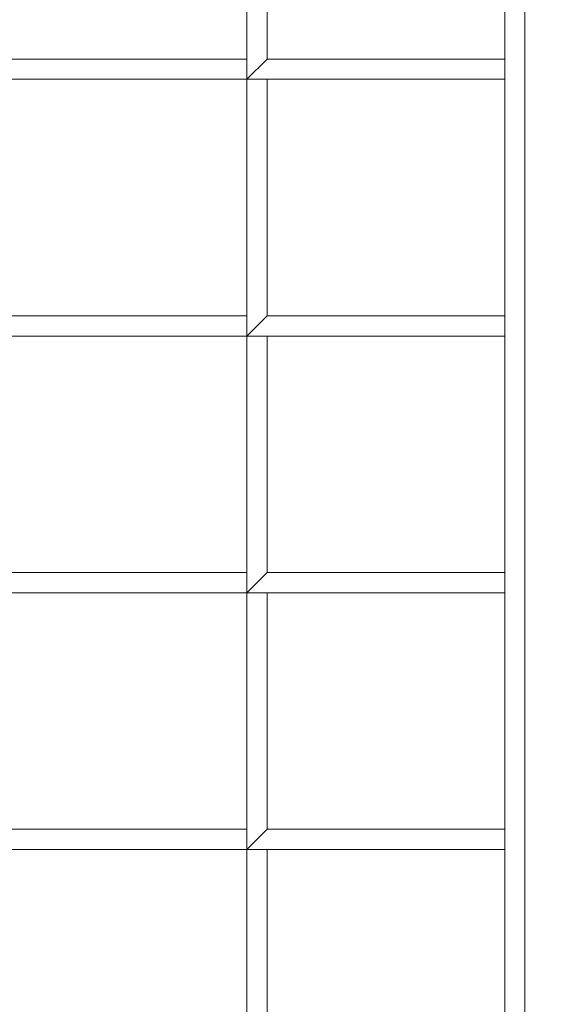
# Model space of a CAD drawing. Header units: inches. Extents: x 15 to 638, y -384 to 556.
# Tile 410 of 656: x 147.94 to 149.55, y 368.48 to 371.53. Entities that reach past the tile are written whole.
import ezdxf

# ---------------------------------------------------------------- set-up
doc = ezdxf.new("R2010")
doc.units = ezdxf.units.IN
doc.header["$MEASUREMENT"] = 0
for name, color, linetype, lineweight in [('A-CLNG', 13, 'Continuous', 9), ('A-FLOR', 192, 'Continuous', 9), ('A-ROOF', 132, 'Continuous', 9), ('M-EQPM', 90, 'Continuous', 9)]:
    doc.layers.add(name, color=color, linetype=linetype, lineweight=lineweight)

# ---------------------------------------------------------------- blocks, each defined once
blk = doc.blocks.new('Air Grill - 8_ x 16_-5608466-_3D_')
at = {"layer": 'M-EQPM'}
mesh = blk.add_polyface(dxfattribs=at)
corners = [(5.5, 9.5, 96), (-5.5, 9.5, 96), (-5.5, -9.5, 96), (5.5, -9.5, 96), (4, -8, 96), (-4, -8, 96), (-4, 8, 96), (4, 8, 96)]
mesh.append_faces([[corners[k] for k in face] for face in [(2, 5, 6, 1), (1, 6, 7, 0)]], dxfattribs={"vtx0": -1, "vtx2": -1})
mesh.append_faces([[corners[k] for k in face] for face in [(4, 5, 2, 3), (7, 4, 3, 0)]], dxfattribs={"vtx1": -1, "vtx3": -1})
mesh = blk.add_polyface(dxfattribs=at)
corners = [(5, -9, 95.75), (-5, -9, 95.75), (-5, 9, 95.75), (5, 9, 95.75), (4, 8, 95.75), (-4, 8, 95.75), (-4, -8, 95.75), (4, -8, 95.75)]
mesh.append_faces([[corners[k] for k in face] for face in [(2, 5, 6, 1), (1, 6, 7, 0)]], dxfattribs={"vtx0": -1, "vtx2": -1})
mesh.append_faces([[corners[k] for k in face] for face in [(4, 5, 2, 3), (7, 4, 3, 0)]], dxfattribs={"vtx1": -1, "vtx3": -1})
mesh = blk.add_polyface(dxfattribs=at)
corners = [(4.25, 8.25, 100), (-4.25, 8.25, 100), (-4.25, -8.25, 100), (4.25, -8.25, 100), (4, 8, 100), (4, -8, 100), (-4, -8, 100), (-4, 8, 100)]
mesh.append_faces([[corners[k] for k in face] for face in [(1, 7, 4, 0), (0, 4, 5, 3)]], dxfattribs={"vtx0": -1, "vtx2": -1})
mesh.append_faces([[corners[k] for k in face] for face in [(6, 7, 1, 2), (5, 6, 2, 3)]], dxfattribs={"vtx1": -1, "vtx3": -1})
mesh = blk.add_polyface(dxfattribs=at)
corners = [(4.25, 8.25, 96), (4.25, -8.25, 96), (-4.25, -8.25, 96), (-4.25, 8.25, 96), (4, 8, 96), (-4, 8, 96), (-4, -8, 96), (4, -8, 96)]
mesh.append_faces([[corners[k] for k in face] for face in [(2, 6, 7, 1), (1, 7, 4, 0)]], dxfattribs={"vtx0": -1, "vtx2": -1})
mesh.append_faces([[corners[k] for k in face] for face in [(5, 6, 2, 3), (4, 5, 3, 0)]], dxfattribs={"vtx1": -1, "vtx3": -1})
mesh = blk.add_polyface(dxfattribs=at)
corners = [(-4, -8, 96.75), (4, -8, 96.75), (4, 8, 96.75), (3.9375, 8, 96.75), (3.9375, -7.9375, 96.75), (-4, -7.9375, 96.75)]
mesh.append_faces([[corners[k] for k in face] for face in [(2, 3, 4, 1)]], dxfattribs={"vtx2": -1})
mesh.append_faces([[corners[k] for k in face] for face in [(4, 5, 0, 1)]], dxfattribs={"vtx3": -1})
mesh = blk.add_polyface(dxfattribs=at)
corners = [(-4, -8, 96), (-4, -7.9375, 96), (3.9375, -7.9375, 96), (3.9375, 8, 96), (4, 8, 96), (4, -8, 96)]
mesh.append_faces([[corners[k] for k in face] for face in [(0, 1, 2, 5)]], dxfattribs={"vtx2": -1})
mesh.append_faces([[corners[k] for k in face] for face in [(2, 3, 4, 5)]], dxfattribs={"vtx3": -1})
mesh = blk.add_polyface(dxfattribs=at)
corners = [(-3.2063, -6.3437, 97), (-3.2063, -7.1406, 97), (-3.1437, -7.1406, 97), (-3.1437, -6.4063, 97), (-2.4125, -6.4063, 97), (-2.4125, -6.3437, 97)]
mesh.append_faces([[corners[k] for k in face] for face in [(1, 2, 3, 0)]], dxfattribs={"vtx2": -1})
mesh.append_faces([[corners[k] for k in face] for face in [(3, 4, 5, 0)]], dxfattribs={"vtx3": -1})
mesh = blk.add_polyface(dxfattribs=at)
corners = [(-3.2063, -6.3437, 96), (-2.4125, -6.3437, 96), (-2.4125, -6.4063, 96), (-3.1437, -6.4063, 96), (-3.1437, -7.1406, 96), (-3.2063, -7.1406, 96)]
mesh.append_faces([[corners[k] for k in face] for face in [(1, 2, 3, 0)]], dxfattribs={"vtx2": -1})
mesh.append_faces([[corners[k] for k in face] for face in [(3, 4, 5, 0)]], dxfattribs={"vtx3": -1})
mesh = blk.add_polyface(dxfattribs=at)
corners = [(-2.4125, -6.3437, 97), (-2.4125, -7.1406, 97), (-2.35, -7.1406, 97), (-2.35, -6.4063, 97), (-1.6187, -6.4063, 97), (-1.6187, -6.3437, 97)]
mesh.append_faces([[corners[k] for k in face] for face in [(1, 2, 3, 0)]], dxfattribs={"vtx2": -1})
mesh.append_faces([[corners[k] for k in face] for face in [(3, 4, 5, 0)]], dxfattribs={"vtx3": -1})
mesh = blk.add_polyface(dxfattribs=at)
corners = [(-2.4125, -6.3437, 96), (-1.6187, -6.3437, 96), (-1.6187, -6.4063, 96), (-2.35, -6.4063, 96), (-2.35, -7.1406, 96), (-2.4125, -7.1406, 96)]
mesh.append_faces([[corners[k] for k in face] for face in [(1, 2, 3, 0)]], dxfattribs={"vtx2": -1})
mesh.append_faces([[corners[k] for k in face] for face in [(3, 4, 5, 0)]], dxfattribs={"vtx3": -1})
mesh = blk.add_polyface(dxfattribs=at)
corners = [(-2.4125, -6.3437, 97), (-2.4125, -6.3437, 96), (-2.4125, -7.1406, 96), (-2.4125, -7.1406, 97)]
mesh.append_faces([[corners[k] for k in face] for face in [(0, 1, 2, 3)]])
mesh = blk.add_polyface(dxfattribs=at)
corners = [(-1.6187, -6.3437, 97), (-1.6187, -7.1406, 97), (-1.5563, -7.1406, 97), (-1.5563, -6.4063, 97), (-0.825, -6.4063, 97), (-0.825, -6.3437, 97)]
mesh.append_faces([[corners[k] for k in face] for face in [(1, 2, 3, 0)]], dxfattribs={"vtx2": -1})
mesh.append_faces([[corners[k] for k in face] for face in [(3, 4, 5, 0)]], dxfattribs={"vtx3": -1})
mesh = blk.add_polyface(dxfattribs=at)
corners = [(-1.6187, -6.3437, 96), (-0.825, -6.3437, 96), (-0.825, -6.4063, 96), (-1.5563, -6.4063, 96), (-1.5563, -7.1406, 96), (-1.6187, -7.1406, 96)]
mesh.append_faces([[corners[k] for k in face] for face in [(1, 2, 3, 0)]], dxfattribs={"vtx2": -1})
mesh.append_faces([[corners[k] for k in face] for face in [(3, 4, 5, 0)]], dxfattribs={"vtx3": -1})
mesh = blk.add_polyface(dxfattribs=at)
corners = [(-1.6187, -6.3437, 97), (-1.6187, -6.3437, 96), (-1.6187, -7.1406, 96), (-1.6187, -7.1406, 97)]
mesh.append_faces([[corners[k] for k in face] for face in [(0, 1, 2, 3)]])
mesh = blk.add_polyface(dxfattribs=at)
corners = [(-0.825, -6.3437, 97), (-0.825, -7.1406, 97), (-0.7625, -7.1406, 97), (-0.7625, -6.4063, 97), (-0.0313, -6.4063, 97), (-0.0313, -6.3437, 97)]
mesh.append_faces([[corners[k] for k in face] for face in [(1, 2, 3, 0)]], dxfattribs={"vtx2": -1})
mesh.append_faces([[corners[k] for k in face] for face in [(3, 4, 5, 0)]], dxfattribs={"vtx3": -1})
mesh = blk.add_polyface(dxfattribs=at)
corners = [(-0.825, -6.3437, 96), (-0.0313, -6.3437, 96), (-0.0313, -6.4063, 96), (-0.7625, -6.4063, 96), (-0.7625, -7.1406, 96), (-0.825, -7.1406, 96)]
mesh.append_faces([[corners[k] for k in face] for face in [(1, 2, 3, 0)]], dxfattribs={"vtx2": -1})
mesh.append_faces([[corners[k] for k in face] for face in [(3, 4, 5, 0)]], dxfattribs={"vtx3": -1})
mesh = blk.add_polyface(dxfattribs=at)
corners = [(-0.825, -6.3437, 97), (-0.825, -6.3437, 96), (-0.825, -7.1406, 96), (-0.825, -7.1406, 97)]
mesh.append_faces([[corners[k] for k in face] for face in [(0, 1, 2, 3)]])
mesh = blk.add_polyface(dxfattribs=at)
corners = [(-0.0313, -6.3437, 97), (-0.0313, -7.1406, 97), (0.0313, -7.1406, 97), (0.0313, -6.4063, 97), (0.7625, -6.4063, 97), (0.7625, -6.3437, 97)]
mesh.append_faces([[corners[k] for k in face] for face in [(1, 2, 3, 0)]], dxfattribs={"vtx2": -1})
mesh.append_faces([[corners[k] for k in face] for face in [(3, 4, 5, 0)]], dxfattribs={"vtx3": -1})
mesh = blk.add_polyface(dxfattribs=at)
corners = [(-0.0313, -6.3437, 96), (0.7625, -6.3437, 96), (0.7625, -6.4063, 96), (0.0313, -6.4063, 96), (0.0313, -7.1406, 96), (-0.0313, -7.1406, 96)]
mesh.append_faces([[corners[k] for k in face] for face in [(1, 2, 3, 0)]], dxfattribs={"vtx2": -1})
mesh.append_faces([[corners[k] for k in face] for face in [(3, 4, 5, 0)]], dxfattribs={"vtx3": -1})
mesh = blk.add_polyface(dxfattribs=at)
corners = [(-0.0313, -6.3437, 97), (-0.0313, -6.3437, 96), (-0.0313, -7.1406, 96), (-0.0313, -7.1406, 97)]
mesh.append_faces([[corners[k] for k in face] for face in [(0, 1, 2, 3)]])
mesh = blk.add_polyface(dxfattribs=at)
corners = [(-2.35, -7.1406, 97), (-2.35, -7.1406, 96), (-2.35, -6.4063, 96), (-2.35, -6.4063, 97)]
mesh.append_faces([[corners[k] for k in face] for face in [(0, 1, 2, 3)]])
mesh = blk.add_polyface(dxfattribs=at)
corners = [(-1.5563, -7.1406, 97), (-1.5563, -7.1406, 96), (-1.5563, -6.4063, 96), (-1.5563, -6.4063, 97)]
mesh.append_faces([[corners[k] for k in face] for face in [(0, 1, 2, 3)]])
mesh = blk.add_polyface(dxfattribs=at)
corners = [(-0.7625, -7.1406, 97), (-0.7625, -7.1406, 96), (-0.7625, -6.4063, 96), (-0.7625, -6.4063, 97)]
mesh.append_faces([[corners[k] for k in face] for face in [(0, 1, 2, 3)]])
mesh = blk.add_polyface(dxfattribs=at)
corners = [(0.0313, -7.1406, 97), (0.0313, -7.1406, 96), (0.0313, -6.4063, 96), (0.0313, -6.4063, 97)]
mesh.append_faces([[corners[k] for k in face] for face in [(0, 1, 2, 3)]])
mesh = blk.add_polyface(dxfattribs=at)
corners = [(-3.2063, -7.1406, 97), (-3.2063, -7.9375, 97), (-3.1437, -7.9375, 97), (-3.1437, -7.2031, 97), (-2.4125, -7.2031, 97), (-2.4125, -7.1406, 97)]
mesh.append_faces([[corners[k] for k in face] for face in [(1, 2, 3, 0)]], dxfattribs={"vtx2": -1})
mesh.append_faces([[corners[k] for k in face] for face in [(3, 4, 5, 0)]], dxfattribs={"vtx3": -1})
mesh = blk.add_polyface(dxfattribs=at)
corners = [(-3.2063, -7.1406, 96), (-2.4125, -7.1406, 96), (-2.4125, -7.2031, 96), (-3.1437, -7.2031, 96), (-3.1437, -7.9375, 96), (-3.2063, -7.9375, 96)]
mesh.append_faces([[corners[k] for k in face] for face in [(1, 2, 3, 0)]], dxfattribs={"vtx2": -1})
mesh.append_faces([[corners[k] for k in face] for face in [(3, 4, 5, 0)]], dxfattribs={"vtx3": -1})
mesh = blk.add_polyface(dxfattribs=at)
corners = [(-2.4125, -7.1406, 97), (-2.4125, -7.1406, 96), (-3.2063, -7.1406, 96), (-3.2063, -7.1406, 97)]
mesh.append_faces([[corners[k] for k in face] for face in [(0, 1, 2, 3)]])
mesh = blk.add_polyface(dxfattribs=at)
corners = [(-2.4125, -7.1406, 97), (-2.4125, -7.1406, 96), (-2.35, -7.1406, 96), (-2.35, -7.1406, 97)]
mesh.append_faces([[corners[k] for k in face] for face in [(0, 1, 2, 3)]])
mesh = blk.add_polyface(dxfattribs=at)
corners = [(-2.4125, -7.1406, 97), (-2.4125, -7.9375, 97), (-2.35, -7.9375, 97), (-2.35, -7.2031, 97), (-1.6187, -7.2031, 97), (-1.6187, -7.1406, 97)]
mesh.append_faces([[corners[k] for k in face] for face in [(1, 2, 3, 0)]], dxfattribs={"vtx2": -1})
mesh.append_faces([[corners[k] for k in face] for face in [(3, 4, 5, 0)]], dxfattribs={"vtx3": -1})
mesh = blk.add_polyface(dxfattribs=at)
corners = [(-2.4125, -7.1406, 96), (-1.6187, -7.1406, 96), (-1.6187, -7.2031, 96), (-2.35, -7.2031, 96), (-2.35, -7.9375, 96), (-2.4125, -7.9375, 96)]
mesh.append_faces([[corners[k] for k in face] for face in [(1, 2, 3, 0)]], dxfattribs={"vtx2": -1})
mesh.append_faces([[corners[k] for k in face] for face in [(3, 4, 5, 0)]], dxfattribs={"vtx3": -1})
mesh = blk.add_polyface(dxfattribs=at)
corners = [(-2.4125, -7.1406, 97), (-2.4125, -7.1406, 96), (-2.4125, -7.9375, 96), (-2.4125, -7.9375, 97)]
mesh.append_faces([[corners[k] for k in face] for face in [(0, 1, 2, 3)]])
mesh = blk.add_polyface(dxfattribs=at)
corners = [(-1.6187, -7.1406, 97), (-1.6187, -7.1406, 96), (-2.4125, -7.1406, 96), (-2.4125, -7.1406, 97)]
mesh.append_faces([[corners[k] for k in face] for face in [(0, 1, 2, 3)]])
mesh = blk.add_polyface(dxfattribs=at)
corners = [(-2.4125, -7.2031, 97), (-2.4125, -7.2031, 96), (-2.4125, -7.1406, 96), (-2.4125, -7.1406, 97)]
mesh.append_faces([[corners[k] for k in face] for face in [(0, 1, 2, 3)]])
mesh = blk.add_polyface(dxfattribs=at)
corners = [(-1.6187, -7.1406, 97), (-1.6187, -7.1406, 96), (-1.5563, -7.1406, 96), (-1.5563, -7.1406, 97)]
mesh.append_faces([[corners[k] for k in face] for face in [(0, 1, 2, 3)]])
mesh = blk.add_polyface(dxfattribs=at)
corners = [(-1.6187, -7.1406, 97), (-1.6187, -7.9375, 97), (-1.5563, -7.9375, 97), (-1.5563, -7.2031, 97), (-0.825, -7.2031, 97), (-0.825, -7.1406, 97)]
mesh.append_faces([[corners[k] for k in face] for face in [(1, 2, 3, 0)]], dxfattribs={"vtx2": -1})
mesh.append_faces([[corners[k] for k in face] for face in [(3, 4, 5, 0)]], dxfattribs={"vtx3": -1})
mesh = blk.add_polyface(dxfattribs=at)
corners = [(-1.6187, -7.1406, 96), (-0.825, -7.1406, 96), (-0.825, -7.2031, 96), (-1.5563, -7.2031, 96), (-1.5563, -7.9375, 96), (-1.6187, -7.9375, 96)]
mesh.append_faces([[corners[k] for k in face] for face in [(1, 2, 3, 0)]], dxfattribs={"vtx2": -1})
mesh.append_faces([[corners[k] for k in face] for face in [(3, 4, 5, 0)]], dxfattribs={"vtx3": -1})
mesh = blk.add_polyface(dxfattribs=at)
corners = [(-1.6187, -7.1406, 97), (-1.6187, -7.1406, 96), (-1.6187, -7.9375, 96), (-1.6187, -7.9375, 97)]
mesh.append_faces([[corners[k] for k in face] for face in [(0, 1, 2, 3)]])
mesh = blk.add_polyface(dxfattribs=at)
corners = [(-0.825, -7.1406, 97), (-0.825, -7.1406, 96), (-1.6187, -7.1406, 96), (-1.6187, -7.1406, 97)]
mesh.append_faces([[corners[k] for k in face] for face in [(0, 1, 2, 3)]])
mesh = blk.add_polyface(dxfattribs=at)
corners = [(-1.6187, -7.2031, 97), (-1.6187, -7.2031, 96), (-1.6187, -7.1406, 96), (-1.6187, -7.1406, 97)]
mesh.append_faces([[corners[k] for k in face] for face in [(0, 1, 2, 3)]])
mesh = blk.add_polyface(dxfattribs=at)
corners = [(-0.825, -7.1406, 97), (-0.825, -7.1406, 96), (-0.7625, -7.1406, 96), (-0.7625, -7.1406, 97)]
mesh.append_faces([[corners[k] for k in face] for face in [(0, 1, 2, 3)]])
mesh = blk.add_polyface(dxfattribs=at)
corners = [(-0.825, -7.1406, 97), (-0.825, -7.9375, 97), (-0.7625, -7.9375, 97), (-0.7625, -7.2031, 97), (-0.0313, -7.2031, 97), (-0.0313, -7.1406, 97)]
mesh.append_faces([[corners[k] for k in face] for face in [(1, 2, 3, 0)]], dxfattribs={"vtx2": -1})
mesh.append_faces([[corners[k] for k in face] for face in [(3, 4, 5, 0)]], dxfattribs={"vtx3": -1})
mesh = blk.add_polyface(dxfattribs=at)
corners = [(-0.825, -7.1406, 96), (-0.0313, -7.1406, 96), (-0.0313, -7.2031, 96), (-0.7625, -7.2031, 96), (-0.7625, -7.9375, 96), (-0.825, -7.9375, 96)]
mesh.append_faces([[corners[k] for k in face] for face in [(1, 2, 3, 0)]], dxfattribs={"vtx2": -1})
mesh.append_faces([[corners[k] for k in face] for face in [(3, 4, 5, 0)]], dxfattribs={"vtx3": -1})
mesh = blk.add_polyface(dxfattribs=at)
corners = [(-0.825, -7.1406, 97), (-0.825, -7.1406, 96), (-0.825, -7.9375, 96), (-0.825, -7.9375, 97)]
mesh.append_faces([[corners[k] for k in face] for face in [(0, 1, 2, 3)]])
mesh = blk.add_polyface(dxfattribs=at)
corners = [(-0.0313, -7.1406, 97), (-0.0313, -7.1406, 96), (-0.825, -7.1406, 96), (-0.825, -7.1406, 97)]
mesh.append_faces([[corners[k] for k in face] for face in [(0, 1, 2, 3)]])
mesh = blk.add_polyface(dxfattribs=at)
corners = [(-0.825, -7.2031, 97), (-0.825, -7.2031, 96), (-0.825, -7.1406, 96), (-0.825, -7.1406, 97)]
mesh.append_faces([[corners[k] for k in face] for face in [(0, 1, 2, 3)]])
mesh = blk.add_polyface(dxfattribs=at)
corners = [(-0.0313, -7.1406, 97), (-0.0313, -7.1406, 96), (0.0313, -7.1406, 96), (0.0313, -7.1406, 97)]
mesh.append_faces([[corners[k] for k in face] for face in [(0, 1, 2, 3)]])
mesh = blk.add_polyface(dxfattribs=at)
corners = [(-0.0313, -7.1406, 97), (-0.0313, -7.9375, 97), (0.0313, -7.9375, 97), (0.0313, -7.2031, 97), (0.7625, -7.2031, 97), (0.7625, -7.1406, 97)]
mesh.append_faces([[corners[k] for k in face] for face in [(1, 2, 3, 0)]], dxfattribs={"vtx2": -1})
mesh.append_faces([[corners[k] for k in face] for face in [(3, 4, 5, 0)]], dxfattribs={"vtx3": -1})
mesh = blk.add_polyface(dxfattribs=at)
corners = [(-0.0313, -7.1406, 96), (0.7625, -7.1406, 96), (0.7625, -7.2031, 96), (0.0313, -7.2031, 96), (0.0313, -7.9375, 96), (-0.0313, -7.9375, 96)]
mesh.append_faces([[corners[k] for k in face] for face in [(1, 2, 3, 0)]], dxfattribs={"vtx2": -1})
mesh.append_faces([[corners[k] for k in face] for face in [(3, 4, 5, 0)]], dxfattribs={"vtx3": -1})
mesh = blk.add_polyface(dxfattribs=at)
corners = [(-0.0313, -7.1406, 97), (-0.0313, -7.1406, 96), (-0.0313, -7.9375, 96), (-0.0313, -7.9375, 97)]
mesh.append_faces([[corners[k] for k in face] for face in [(0, 1, 2, 3)]])
mesh = blk.add_polyface(dxfattribs=at)
corners = [(0.7625, -7.1406, 97), (0.7625, -7.1406, 96), (-0.0313, -7.1406, 96), (-0.0313, -7.1406, 97)]
mesh.append_faces([[corners[k] for k in face] for face in [(0, 1, 2, 3)]])
mesh = blk.add_polyface(dxfattribs=at)
corners = [(-0.0313, -7.2031, 97), (-0.0313, -7.2031, 96), (-0.0313, -7.1406, 96), (-0.0313, -7.1406, 97)]
mesh.append_faces([[corners[k] for k in face] for face in [(0, 1, 2, 3)]])
mesh = blk.add_polyface(dxfattribs=at)
corners = [(-3.1437, -7.2031, 97), (-3.1437, -7.2031, 96), (-2.4125, -7.2031, 96), (-2.4125, -7.2031, 97)]
mesh.append_faces([[corners[k] for k in face] for face in [(0, 1, 2, 3)]])
mesh = blk.add_polyface(dxfattribs=at)
corners = [(-2.35, -7.9375, 97), (-2.35, -7.9375, 96), (-2.35, -7.2031, 96), (-2.35, -7.2031, 97)]
mesh.append_faces([[corners[k] for k in face] for face in [(0, 1, 2, 3)]])
mesh = blk.add_polyface(dxfattribs=at)
corners = [(-2.35, -7.2031, 97), (-2.35, -7.2031, 96), (-1.6187, -7.2031, 96), (-1.6187, -7.2031, 97)]
mesh.append_faces([[corners[k] for k in face] for face in [(0, 1, 2, 3)]])
mesh = blk.add_polyface(dxfattribs=at)
corners = [(-1.5563, -7.9375, 97), (-1.5563, -7.9375, 96), (-1.5563, -7.2031, 96), (-1.5563, -7.2031, 97)]
mesh.append_faces([[corners[k] for k in face] for face in [(0, 1, 2, 3)]])
mesh = blk.add_polyface(dxfattribs=at)
corners = [(-1.5563, -7.2031, 97), (-1.5563, -7.2031, 96), (-0.825, -7.2031, 96), (-0.825, -7.2031, 97)]
mesh.append_faces([[corners[k] for k in face] for face in [(0, 1, 2, 3)]])
mesh = blk.add_polyface(dxfattribs=at)
corners = [(-0.7625, -7.9375, 97), (-0.7625, -7.9375, 96), (-0.7625, -7.2031, 96), (-0.7625, -7.2031, 97)]
mesh.append_faces([[corners[k] for k in face] for face in [(0, 1, 2, 3)]])
mesh = blk.add_polyface(dxfattribs=at)
corners = [(-0.7625, -7.2031, 97), (-0.7625, -7.2031, 96), (-0.0313, -7.2031, 96), (-0.0313, -7.2031, 97)]
mesh.append_faces([[corners[k] for k in face] for face in [(0, 1, 2, 3)]])
mesh = blk.add_polyface(dxfattribs=at)
corners = [(0.0313, -7.9375, 97), (0.0313, -7.9375, 96), (0.0313, -7.2031, 96), (0.0313, -7.2031, 97)]
mesh.append_faces([[corners[k] for k in face] for face in [(0, 1, 2, 3)]])
mesh = blk.add_polyface(dxfattribs=at)
corners = [(0.0313, -7.2031, 97), (0.0313, -7.2031, 96), (0.7625, -7.2031, 96), (0.7625, -7.2031, 97)]
mesh.append_faces([[corners[k] for k in face] for face in [(0, 1, 2, 3)]])
mesh = blk.add_polyface(dxfattribs=at)
corners = [(3.9375, -7.9375, 96.75), (3.9375, -7.9375, 96), (-4, -7.9375, 96), (-4, -7.9375, 96.75)]
mesh.append_faces([[corners[k] for k in face] for face in [(0, 1, 2, 3)]])
mesh = blk.add_polyface(dxfattribs=at)
corners = [(-2.4125, -7.9375, 97), (-2.4125, -7.9375, 96), (-2.35, -7.9375, 96), (-2.35, -7.9375, 97)]
mesh.append_faces([[corners[k] for k in face] for face in [(0, 1, 2, 3)]])
mesh = blk.add_polyface(dxfattribs=at)
corners = [(-1.6187, -7.9375, 97), (-1.6187, -7.9375, 96), (-1.5563, -7.9375, 96), (-1.5563, -7.9375, 97)]
mesh.append_faces([[corners[k] for k in face] for face in [(0, 1, 2, 3)]])
mesh = blk.add_polyface(dxfattribs=at)
corners = [(-0.825, -7.9375, 97), (-0.825, -7.9375, 96), (-0.7625, -7.9375, 96), (-0.7625, -7.9375, 97)]
mesh.append_faces([[corners[k] for k in face] for face in [(0, 1, 2, 3)]])
mesh = blk.add_polyface(dxfattribs=at)
corners = [(-0.0313, -7.9375, 97), (-0.0313, -7.9375, 96), (0.0313, -7.9375, 96), (0.0313, -7.9375, 97)]
mesh.append_faces([[corners[k] for k in face] for face in [(0, 1, 2, 3)]])
mesh = blk.add_polyface(dxfattribs=at)
corners = [(-4, -8, 96.75), (-4, -8, 96), (4, -8, 96), (4, -8, 96.75)]
mesh.append_faces([[corners[k] for k in face] for face in [(0, 1, 2, 3)]])
mesh = blk.add_polyface(dxfattribs=at)
corners = [(4, -8, 95.75), (-4, -8, 95.75), (-4, -8, 96), (4, -8, 96)]
mesh.append_faces([[corners[k] for k in face] for face in [(0, 1, 2, 3)]])
mesh = blk.add_polyface(dxfattribs=at)
corners = [(4, -8, 100), (4, -8, 96), (-4, -8, 96), (-4, -8, 100)]
mesh.append_faces([[corners[k] for k in face] for face in [(0, 1, 2, 3)]])

msp = doc.modelspace()

# ---------------------------------------------------------------- block references
at = {"layer": 'M-EQPM', "rotation": 89.9999999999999}
msp.add_blockref('Air Grill - 8_ x 16_-5608466-_3D_', (141.5, 371.375, 12), dxfattribs=at)

# ---------------------------------------------------------------- meshes
at = {"layer": 'A-CLNG'}
mesh = msp.add_polyface(dxfattribs=at)
corners = [(169.5, 390.875, 110.0472), (115.4919, 390.875, 110.0472), (115.4919, 276.5, 110.0472), (169.5, 276.5, 110.0472), (133.25, 375.625, 110.0472), (149.75, 375.625, 110.0472), (149.75, 367.125, 110.0472), (133.25, 367.125, 110.0472)]
mesh.append_faces([[corners[k] for k in face] for face in [(7, 2, 6)]], dxfattribs={"vtx0": -1, "vtx1": -1})
mesh.append_faces([[corners[k] for k in face] for face in [(0, 5, 6), (5, 0, 1, 4)]], dxfattribs={"vtx0": -1, "vtx2": -1})
mesh.append_faces([[corners[k] for k in face] for face in [(6, 2, 3, 0)]], dxfattribs={"vtx0": -1, "vtx3": -1})
mesh.append_faces([[corners[k] for k in face] for face in [(7, 4, 1, 2)]], dxfattribs={"vtx1": -1, "vtx3": -1})
mesh = msp.add_polyface(dxfattribs=at)
corners = [(169.5, 390.875, 108), (169.5, 276.5, 108), (115.4919, 276.5, 108), (115.4919, 390.875, 108), (161.736, 359.1317, 108), (115.736, 359.1317, 108), (115.736, 349.1317, 108), (161.736, 349.1317, 108), (133.25, 375.625, 108), (133.25, 367.125, 108), (149.75, 367.125, 108), (149.75, 375.625, 108)]
mesh.append_faces([[corners[k] for k in face] for face in [(5, 3, 8, 9)]], dxfattribs={"vtx0": -1, "vtx1": -1, "vtx3": -1})
mesh.append_faces([[corners[k] for k in face] for face in [(6, 2, 3, 5), (2, 6, 7, 1)]], dxfattribs={"vtx0": -1, "vtx2": -1})
mesh.append_faces([[corners[k] for k in face] for face in [(4, 10, 11, 0)]], dxfattribs={"vtx0": -1, "vtx2": -1, "vtx3": -1})
mesh.append_faces([[corners[k] for k in face] for face in [(11, 8, 3, 0), (4, 5, 9, 10), (7, 4, 0, 1)]], dxfattribs={"vtx1": -1, "vtx3": -1})
at = {"layer": 'A-FLOR'}
mesh = msp.add_polyface(dxfattribs=at)
corners = [(34.9919, -40.32, -2), (35.9919, -40.32, -2), (35.9919, 270, -2), (33.9919, 270, -2), (33.9919, 351, -2), (31.9919, 351, -2), (31.9919, 443, -2), (171.25, 443, -2), (171.25, 444, -2), (478.25, 444, -2), (478.25, 445.5, -2), (612, 445.5, -2), (612, 273.5, -2), (610, 273.5, -2), (610, -38.57, -2), (614.75, -38.57, -2), (614.75, -307.5, -2), (528, -307.5, -2), (528, -314.25, -2), (184.75, -314.25, -2), (184.75, -279.55, -2), (109.75, -279.55, -2), (109.75, -229.75, -2), (132.5, -229.75, -2), (132.5, -176.25, -2), (34.9919, -176.25, -2)]
mesh.append_faces([[corners[k] for k in face] for face in [(14, 17, 24)]], dxfattribs={"vtx0": -1, "vtx1": -1, "vtx2": -1})
mesh.append_faces([[corners[k] for k in face] for face in [(20, 23, 24, 17)]], dxfattribs={"vtx0": -1, "vtx2": -1, "vtx3": -1})
mesh.append_faces([[corners[k] for k in face] for face in [(19, 20, 17, 18)]], dxfattribs={"vtx1": -1})
mesh.append_faces([[corners[k] for k in face] for face in [(1, 2, 14, 24), (13, 14, 2, 7)]], dxfattribs={"vtx1": -1, "vtx2": -1, "vtx3": -1})
mesh.append_faces([[corners[k] for k in face] for face in [(25, 0, 1, 24), (21, 22, 23, 20), (9, 10, 11)]], dxfattribs={"vtx2": -1})
mesh.append_faces([[corners[k] for k in face] for face in [(2, 3, 4, 7), (7, 8, 9, 13), (11, 12, 13, 9)]], dxfattribs={"vtx2": -1, "vtx3": -1})
mesh.append_faces([[corners[k] for k in face] for face in [(4, 5, 6, 7), (14, 15, 16, 17)]], dxfattribs={"vtx3": -1})
mesh = msp.add_polyface(dxfattribs=at)
corners = [(34.9919, -40.32), (34.9919, -176.25), (132.5, -176.25), (132.5, -229.75), (109.75, -229.75), (109.75, -279.55), (184.75, -279.55), (184.75, -314.25), (528, -314.25), (528, -307.5), (614.75, -307.5), (614.75, -38.57), (610, -38.57), (610, 273.5), (612, 273.5), (612, 445.5), (478.25, 445.5), (478.25, 444), (171.25, 444), (171.25, 443), (31.9919, 443), (31.9919, 351), (33.9919, 351), (33.9919, 270), (35.9919, 270), (35.9919, -40.32)]
mesh.append_faces([[corners[k] for k in face] for face in [(9, 6, 7, 8)]], dxfattribs={"vtx0": -1})
mesh.append_faces([[corners[k] for k in face] for face in [(3, 6, 2)]], dxfattribs={"vtx0": -1, "vtx1": -1})
mesh.append_faces([[corners[k] for k in face] for face in [(2, 6, 9, 12)]], dxfattribs={"vtx0": -1, "vtx1": -1, "vtx2": -1, "vtx3": -1})
mesh.append_faces([[corners[k] for k in face] for face in [(24, 12, 13, 19), (12, 24, 25, 2)]], dxfattribs={"vtx0": -1, "vtx2": -1, "vtx3": -1})
mesh.append_faces([[corners[k] for k in face] for face in [(16, 17, 15)]], dxfattribs={"vtx1": -1})
mesh.append_faces([[corners[k] for k in face] for face in [(10, 11, 12, 9), (20, 21, 22, 19)]], dxfattribs={"vtx2": -1})
mesh.append_faces([[corners[k] for k in face] for face in [(13, 14, 15, 17), (17, 18, 19, 13), (22, 23, 24, 19)]], dxfattribs={"vtx2": -1, "vtx3": -1})
mesh.append_faces([[corners[k] for k in face] for face in [(3, 4, 5, 6), (25, 0, 1, 2)]], dxfattribs={"vtx3": -1})
at = {"layer": 'A-ROOF'}
mesh = msp.add_polyface(dxfattribs=at)
corners = [(614, 445.5, 132), (614, -33.5, 132), (33.9919, -33.5, 132), (33.9919, 445.5, 132)]
mesh.append_faces([[corners[k] for k in face] for face in [(0, 1, 2, 3)]])
mesh = msp.add_polyface(dxfattribs=at)
corners = [(33.9919, 445.5, 143.5), (33.9919, -33.5, 143.5), (614, -33.5, 143.5), (614, 445.5, 143.5)]
mesh.append_faces([[corners[k] for k in face] for face in [(0, 1, 2, 3)]])

doc.saveas('drawing.dxf')
